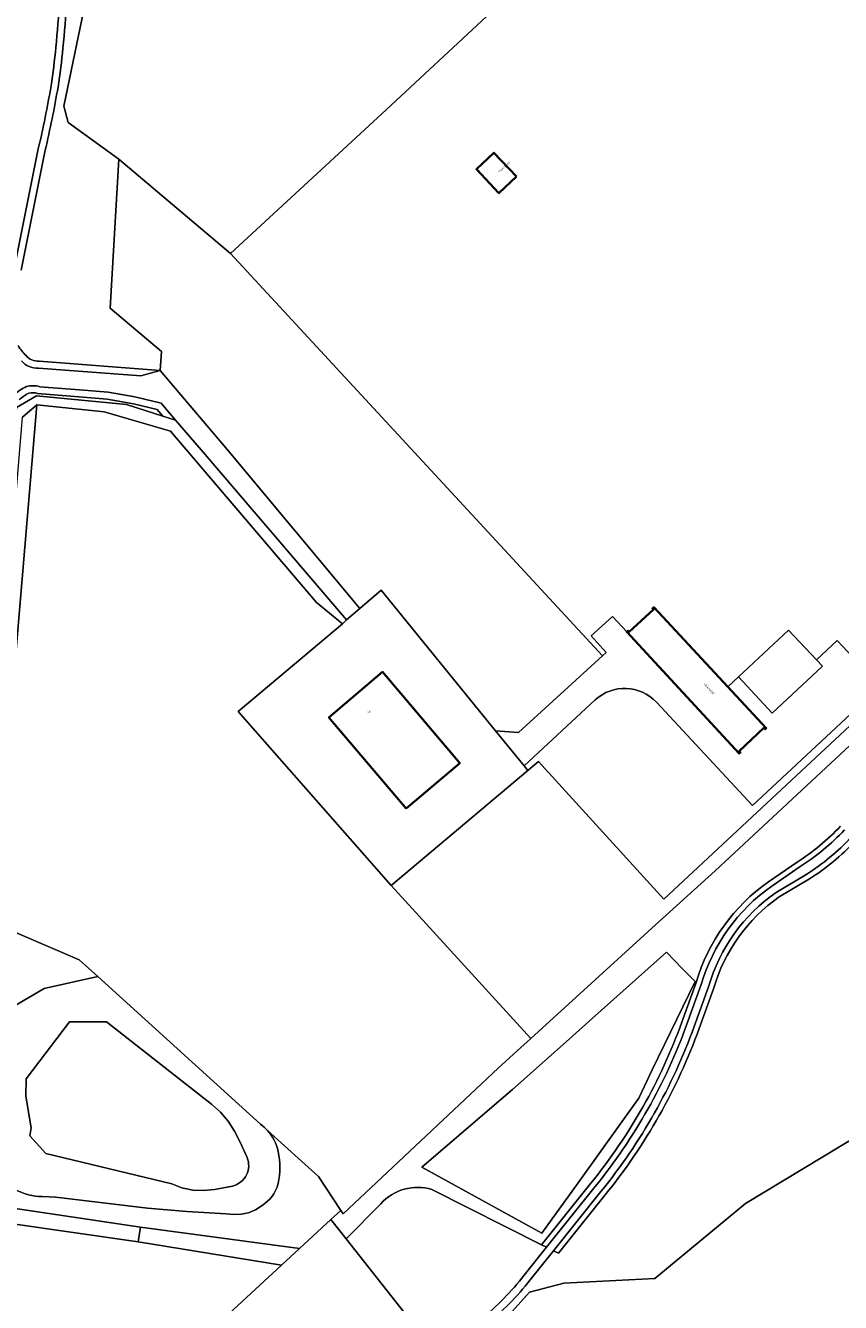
# Model space of a CAD drawing. Header units: metres. Extents: x 197700 to 204338, y 317132 to 325229.
# Tile 321 of 656: x 199240 to 199390, y 319843 to 320078. Entities that reach past the tile are written whole.
import ezdxf
from ezdxf.enums import TextEntityAlignment as Align

# ---------------------------------------------------------------- set-up
doc = ezdxf.new("R2010")
doc.units = ezdxf.units.M
for name, color, linetype, lineweight in [('B-WE-GR-BEPLANTING_CULTUUR_BOSPLANTSOEN-GV', 90, 'Continuous', 18), ('B-WE-GR-BOS_LOOF-GV', 40, 'Continuous', 13), ('B-WE-GR-BOUWLAND-GV', 80, 'Continuous', 13), ('B-WE-IE-TERREINAFSCHEIDING_KUNSTMATIG_HEKWERK-G', 20, 'IE-TERREINAFSCHEIDING-KUNSTMATIG', 18), ('B-WE-OG-BEBOUWING-GV', 7, 'Continuous', 35), ('B-WE-OG-BEBOUWING-T18', 10, 'Continuous', 18), ('B-WE-OG-TERREIN_CULTUURSCHEIDING-GV', 7, 'Continuous', 18), ('B-WE-OG-TERREIN_ERF-GV', 7, 'Continuous', 18), ('B-WE-OG-WATER-GV', 130, 'Continuous', 18), ('B-WE-OG-WATER_GREPPEL-GV', 160, 'Continuous', 18), ('B-WE-OG-WATER_SLOOT-GV', 120, 'Continuous', 18), ('B-WE-VH-VERHARDING_ASFALT-GV', 252, 'Continuous', 18), ('B-WE-VH-VERHARDING_GRASBETONSTEEN-GV', 70, 'Continuous', 18)]:
    doc.layers.add(name, color=color, linetype=linetype, lineweight=lineweight)
doc.styles.add('NLCS-ISO-M200-T18', font='NLCS-ISO.ttf', dxfattribs={"height": 0.36})
doc.linetypes.add('IE-TERREINAFSCHEIDING-KUNSTMATIG', pattern='A,4,[82,NLCS.SHX,S=0.75,R=90,X=0,Y=0],4,-2', length=10)

msp = doc.modelspace()

# ---------------------------------------------------------------- linework, layer by layer
at = {"layer": 'B-WE-GR-BEPLANTING_CULTUUR_BOSPLANTSOEN-GV'}
for points in [[(199407.969, 319882.81), (199372.396, 319861.317), (199355.708, 319847.534), (199338.961, 319846.706), (199332.646, 319845.036), (199326.82, 319838.531)], [(199331.682, 319848.152), (199335.779, 319853.275), (199334.867, 319853.735), (199314.67, 319863.92)], [(199305.248, 319861.26), (199298.901, 319854.827), (199315.602, 319833.652)]]:
    msp.add_lwpolyline(points, dxfattribs=at)
for points in [[(199314.67, 319863.92, 0.2910733), (199305.248, 319861.26)], [(199323.734, 319839.987, 0.0487121), (199331.682, 319848.152)]]:
    msp.add_lwpolyline(points, format="xyb", dxfattribs=at)
at = {"layer": 'B-WE-GR-BOS_LOOF-GV'}
msp.add_lwpolyline([(199251.288, 320084.303), (199246.927, 320063.249), (199247.689, 320060.282), (199257.007, 320053.526), (199277.58, 320036.175), (199305.455, 320061.861), (199419.284, 320167.722)], dxfattribs=at)
at = {"layer": 'B-WE-GR-BOUWLAND-GV'}
msp.add_lwpolyline([(199284.412, 319874.763), (199293.762, 319866.288), (199297.897, 319860.07), (199298.313, 319859.444), (199326.839, 319886.269), (199331.061, 319890.051), (199332.22, 319891.105), (199332.901, 319891.724), (199307.164, 319919.843), (199279.009, 319951.859), (199298.199, 319968.002), (199293.418, 319971.919), (199266.56, 320003.48), (199254.316, 320007.026), (199241.967, 320008.29), (199233.83, 319912.969), (199249.733, 319906.195), (199253.162, 319903.087), (199283.134, 319875.921)], dxfattribs=at)
msp.add_lwpolyline([(199283.134, 319875.921, -0.0500819), (199284.412, 319874.763)], format="xyb", dxfattribs=at)
at = {"layer": 'B-WE-IE-TERREINAFSCHEIDING_KUNSTMATIG_HEKWERK-G'}
for points in [[(199277.58, 320036.175), (199305.455, 320061.861), (199419.284, 320167.722)], [(199505.199, 320055.047), (199357.387, 319917.319), (199334.309, 319942.682), (199332.353, 319941.036)], [(199346.055, 319962.112), (199277.58, 320036.175)], [(199326.39, 319948.344), (199305.298, 319974.191), (199301.411, 319970.823)], [(199298.969, 319968.762), (199298.199, 319968.002)], [(199298.199, 319968.002), (199279.009, 319951.859), (199307.164, 319919.843)], [(199331.645, 319941.903), (199326.39, 319948.344)], [(199307.164, 319919.843), (199332.353, 319941.036)], [(199332.353, 319941.036), (199331.645, 319941.903)], [(199409.234, 319930.252), (199404.895, 319921.182), (199403.606, 319908.202), (199410.171, 319900.079), (199413.819, 319889.733), (199407.969, 319882.81), (199372.396, 319861.317), (199355.708, 319847.534), (199338.961, 319846.706), (199332.646, 319845.036), (199326.82, 319838.531), (199320.74, 319832.109), (199313.957, 319826.89), (199309.201, 319822.134), (199284.79, 319802.524), (199271.846, 319786.344)], [(199236.629, 319857.709), (199260.573, 319854.252)], [(199260.573, 319854.252), (199286.978, 319849.992)]]:
    msp.add_lwpolyline(points, dxfattribs=at)
msp.add_lwpolyline([(199312.788, 319868.018), (199334.889, 319855.856), (199341.621, 319865.147), (199349.611, 319876.345), (199352.754, 319880.751), (199355.233, 319885.935), (199363.163, 319902.185), (199360.809, 319904.516), (199357.875, 319907.613), (199344.193, 319895.403), (199339.924, 319891.593), (199329.499, 319882.288)], close=True, dxfattribs=at)
at = {"layer": 'B-WE-OG-BEBOUWING-GV'}
for points in [[(199330.233, 320050.308), (199326.099, 320054.712), (199322.862, 320051.673), (199326.996, 320047.269)], [(199369.147, 319956.443), (199355.513, 319971.075), (199355.277, 319970.859), (199355.479, 319970.638), (199350.969, 319966.519), (199350.766, 319966.741), (199350.53, 319966.525), (199371.232, 319944.134), (199371.458, 319944.346), (199371.238, 319944.579), (199375.78, 319948.853), (199375.999, 319948.62), (199376.232, 319948.839)], [(199309.916, 319933.998), (199319.802, 319942.367), (199305.597, 319959.148), (199295.71, 319950.778)]]:
    msp.add_lwpolyline(points, close=True, dxfattribs=at)
at = {"layer": 'B-WE-OG-TERREIN_CULTUURSCHEIDING-GV'}
for points in [[(199264.66, 320014.656), (199264.906, 320018.112), (199255.443, 320026.106), (199257.007, 320053.526), (199247.689, 320060.282), (199246.927, 320063.249), (199251.288, 320084.303), (199265.132, 320099.826), (199281.884, 320114.314), (199309.783, 320141.037), (199315.446, 320146.994), (199304.087, 320144.524), (199296.01, 320142.989), (199290.888, 320142.297), (199285.75, 320141.874), (199263.195, 320140.712), (199258.31, 320140.644), (199255.82, 320140.693), (199255.754, 320139.38), (199253.906, 320139.446), (199253.943, 320140.754), (199252.616, 320140.787), (199251.074, 320123.471), (199247.399, 320082.664)], [(199242.212, 320055.427), (199237.761, 320033.319)], [(199243.482, 320055.151), (199239.035, 320033.062)], [(199239.035, 320033.062), (199243.482, 320055.151)], [(199242.229, 320015.054), (199261.108, 320013.634), (199264.66, 320014.656), (199242.339, 320016.363)], [(199242.339, 320016.363), (199264.66, 320014.656)], [(199242.089, 320010.393), (199249.695, 320009.753), (199254.903, 320009.333), (199259.716, 320008.487), (199264.117, 320007.428), (199265.137, 320006.237), (199267.48, 320005.501), (199264.83, 320008.593), (199259.981, 320009.76), (199255.068, 320010.624), (199249.799, 320011.049), (199242.476, 320011.634)], [(199238.201, 320007.792), (199241.865, 320009.945), (199258.43, 320008.345), (199265.137, 320006.237), (199264.117, 320007.428), (199259.716, 320008.487), (199254.903, 320009.333), (199249.695, 320009.753), (199242.089, 320010.393)], [(199237.65, 319897.564), (199243.285, 319900.931), (199253.162, 319903.087), (199249.733, 319906.195), (199233.83, 319912.969), (199241.967, 320008.29), (199239.302, 320006.065)], [(199453.024, 320002.587), (199450.392, 320000.265), (199450.107, 320000), (199366.789, 319922.553), (199355.855, 319912.604), (199332.901, 319891.724), (199332.22, 319891.105), (199331.061, 319890.051), (199326.839, 319886.269), (199298.313, 319859.444), (199297.897, 319860.07), (199296.085, 319858.397), (199298.901, 319854.827), (199305.248, 319861.26)], [(199271.846, 319786.344), (199284.79, 319802.524), (199309.201, 319822.134), (199313.957, 319826.89), (199320.74, 319832.109), (199326.82, 319838.531), (199332.646, 319845.036), (199338.961, 319846.706), (199355.708, 319847.534), (199372.396, 319861.317), (199407.969, 319882.81), (199413.819, 319889.733), (199410.171, 319900.079), (199403.606, 319908.202), (199404.895, 319921.182), (199409.234, 319930.252), (199405.881, 319936.065)], [(199381.912, 319924.17), (199376.651, 319920.561)], [(199376.651, 319920.561), (199381.912, 319924.17)], [(199377.226, 319919.743), (199382.478, 319923.345)], [(199383.663, 319921.929), (199378.031, 319918.597)], [(199384.172, 319921.068), (199378.606, 319917.779)], [(199378.606, 319917.779), (199384.172, 319921.068)], [(199363.313, 319901.976), (199360.681, 319894.697)], [(199360.681, 319894.697), (199363.313, 319901.976)], [(199361.621, 319894.357), (199364.253, 319901.636)], [(199365.584, 319901.201), (199362.937, 319893.881)], [(199366.524, 319900.861), (199363.877, 319893.541)], [(199363.877, 319893.541), (199366.524, 319900.861)], [(199261.047, 319856.991), (199290.298, 319853.056), (199296.085, 319858.397), (199297.897, 319860.07), (199293.762, 319866.288), (199284.412, 319874.763)], [(199223.727, 319865.787), (199225.467, 319863.525), (199231.933, 319862.626), (199231.753, 319861.336), (199261.047, 319856.991)], [(199314.67, 319863.92), (199334.867, 319853.735), (199343.93, 319865.07)], [(199343.93, 319865.07), (199334.867, 319853.735), (199335.779, 319853.275), (199344.706, 319864.44)], [(199345.793, 319863.557), (199337.056, 319852.631), (199337.968, 319852.171), (199346.574, 319862.932)], [(199284.804, 319862.144), (199283.58, 319861.074), (199282.212, 319860.195), (199280.923, 319859.645), (199279.553, 319859.345), (199278.154, 319859.287), (199276.764, 319859.455), (199269.538, 319859.866), (199262.329, 319860.505), (199245.435, 319862.473), (199242.903, 319862.599)], [(199346.574, 319862.932), (199337.968, 319852.171), (199337.056, 319852.631), (199332.775, 319847.278)]]:
    msp.add_lwpolyline(points, dxfattribs=at)
for points in [[(199246.102, 320082.755, -0.0130364), (199245.439, 320074.079)], [(199247.399, 320082.664, -0.0128931), (199246.733, 320073.951)], [(199246.733, 320073.951, 0.0128931), (199247.399, 320082.664)], [(199245.439, 320074.079, -0.0150148), (199244.557, 320067.013)], [(199246.733, 320073.951, -0.0150127), (199245.838, 320066.794)], [(199245.838, 320066.794, 0.0150127), (199246.733, 320073.951)], [(199244.557, 320067.013, -0.015047), (199242.212, 320055.427)], [(199245.838, 320066.794, -0.0151061), (199243.482, 320055.151)], [(199243.482, 320055.151, 0.0151061), (199245.838, 320066.794)], [(199238.501, 320019.209, 0.0876321), (199239.953, 320017.381)], [(199239.953, 320017.381, -0.0876321), (199238.501, 320019.209)], [(199239.096, 320016.404, 0.2232811), (199242.229, 320015.054)], [(199239.953, 320017.381, 0.2380038), (199242.339, 320016.363)], [(199242.339, 320016.363, -0.2380038), (199239.953, 320017.381)], [(199240.035, 320011.668, 0.097523), (199237.741, 320010.079)], [(199242.476, 320011.634, 0.1450229), (199240.035, 320011.668)], [(199238.703, 320009.203, -0.091825), (199240.47, 320010.439)], [(199240.47, 320010.439, 0.091825), (199238.703, 320009.203)], [(199240.47, 320010.439, -0.1371693), (199242.089, 320010.393)], [(199242.089, 320010.393, 0.1371693), (199240.47, 320010.439)], [(199389.886, 319930.776, -0.0636803), (199381.912, 319924.17)], [(199381.912, 319924.17, 0.0636803), (199389.886, 319930.776)], [(199382.478, 319923.345, 0.0636248), (199390.627, 319930.104)], [(199391.811, 319928.689, -0.0635173), (199383.663, 319921.929)], [(199392.542, 319928.006, -0.0634543), (199384.172, 319921.068)], [(199384.172, 319921.068, 0.0634543), (199392.542, 319928.006)], [(199376.651, 319920.561, 0.1698858), (199363.313, 319901.976)], [(199363.313, 319901.976, -0.1698858), (199376.651, 319920.561)], [(199364.253, 319901.636, -0.169862), (199377.226, 319919.743)], [(199378.031, 319918.597, 0.1701946), (199365.584, 319901.201)], [(199378.606, 319917.779, 0.1701783), (199366.524, 319900.861)], [(199366.524, 319900.861, -0.1701783), (199378.606, 319917.779)], [(199360.681, 319894.697, -0.0839628), (199343.93, 319865.07)], [(199343.93, 319865.07, 0.0839628), (199360.681, 319894.697)], [(199344.706, 319864.44, 0.0839947), (199361.621, 319894.357)], [(199362.937, 319893.881, -0.0839965), (199345.793, 319863.557)], [(199363.877, 319893.541, -0.0839963), (199346.574, 319862.932)], [(199346.574, 319862.932, 0.0839963), (199363.877, 319893.541)], [(199284.412, 319874.763, -0.1300773), (199286.356, 319870.934)], [(199286.356, 319870.934, -0.1057598), (199286.346, 319864.996)], [(199242.903, 319862.599, -0.1199383), (199238.005, 319863.902)], [(199286.346, 319864.996, -0.1424276), (199284.804, 319862.144)], [(199305.248, 319861.26, -0.2910733), (199314.67, 319863.92)], [(199332.775, 319847.278, -0.0487374), (199324.637, 319838.918)]]:
    msp.add_lwpolyline(points, format="xyb", dxfattribs=at)
for points in [[(199312.788, 319868.018), (199329.499, 319882.288), (199339.924, 319891.593), (199344.193, 319895.403), (199357.875, 319907.613), (199360.809, 319904.516), (199363.163, 319902.185), (199355.233, 319885.935), (199352.754, 319880.751), (199349.611, 319876.345), (199341.621, 319865.147), (199334.889, 319855.856)], [(199312.788, 319868.018), (199334.889, 319855.856), (199341.621, 319865.147), (199349.611, 319876.345), (199352.754, 319880.751), (199355.233, 319885.935), (199363.163, 319902.185), (199360.809, 319904.516), (199357.875, 319907.613), (199344.193, 319895.403), (199339.924, 319891.593), (199329.499, 319882.288)]]:
    msp.add_lwpolyline(points, close=True, dxfattribs=at)
at = {"layer": 'B-WE-OG-TERREIN_ERF-GV'}
for points in [[(199419.284, 320167.722), (199305.455, 320061.861), (199277.58, 320036.175), (199346.055, 319962.112), (199346.741, 319962.74), (199343.968, 319965.771), (199347.914, 319969.383), (199350.53, 319966.525), (199350.766, 319966.741), (199350.969, 319966.519), (199355.479, 319970.638), (199355.277, 319970.859), (199355.513, 319971.075), (199369.147, 319956.443), (199371.093, 319958.257), (199380.34, 319966.872), (199385.476, 319961.36), (199389.298, 319964.922), (199393.063, 319960.882)], [(199505.199, 320055.047), (199504.171, 320056.139), (199415.313, 319973.343), (199373.71, 319934.578), (199356.009, 319953.575)], [(199344.725, 319953.996), (199331.645, 319941.903), (199332.353, 319941.036), (199334.309, 319942.682), (199357.387, 319917.319), (199505.199, 320055.047)], [(199356.009, 319953.575), (199373.71, 319934.578), (199415.313, 319973.343), (199411.188, 319977.77), (199393.063, 319960.882), (199389.298, 319964.922), (199385.476, 319961.36), (199386.562, 319960.194), (199377.315, 319951.579), (199371.093, 319958.257), (199369.147, 319956.443), (199376.232, 319948.839), (199375.999, 319948.62), (199375.78, 319948.853), (199371.238, 319944.579), (199371.458, 319944.346), (199371.232, 319944.134), (199350.53, 319966.525)], [(199350.53, 319966.525), (199347.914, 319969.383), (199343.968, 319965.771), (199346.741, 319962.74), (199346.055, 319962.112), (199330.629, 319947.99), (199326.39, 319948.344), (199331.645, 319941.903), (199344.725, 319953.996)], [(199240.702, 319803.012), (199241.613, 319802.331), (199245.509, 319806.663), (199249.936, 319811.692), (199269.227, 319833.608), (199286.978, 319849.992), (199260.573, 319854.252), (199236.629, 319857.709), (199233.002, 319858.233), (199232.731, 319856.366), (199232.46, 319854.5)]]:
    msp.add_lwpolyline(points, dxfattribs=at)
for points in [[(199346.055, 319962.112), (199277.58, 320036.175), (199257.007, 320053.526), (199255.443, 320026.106), (199264.906, 320018.112), (199264.66, 320014.656), (199277.019, 320000), (199301.411, 319970.823), (199305.298, 319974.191), (199326.39, 319948.344), (199330.629, 319947.99)], [(199332.353, 319941.036), (199307.164, 319919.843), (199332.901, 319891.724), (199355.855, 319912.604), (199366.789, 319922.553), (199450.107, 320000), (199450.392, 320000.265), (199453.024, 320002.587), (199461.243, 320009.839), (199467.16, 320015.06), (199500, 320045.522), (199503.07, 320048.37), (199508.894, 320051.093), (199505.199, 320055.047), (199357.387, 319917.319), (199334.309, 319942.682)], [(199330.233, 320050.308), (199326.996, 320047.269), (199322.862, 320051.673), (199326.099, 320054.712)], [(199298.969, 319968.762), (199298.199, 319968.002), (199279.009, 319951.859), (199307.164, 319919.843), (199332.353, 319941.036), (199331.645, 319941.903), (199326.39, 319948.344), (199305.298, 319974.191), (199301.411, 319970.823)], [(199371.093, 319958.257), (199377.315, 319951.579), (199386.562, 319960.194), (199385.476, 319961.36), (199380.34, 319966.872)], [(199309.916, 319933.998), (199295.71, 319950.778), (199305.597, 319959.148), (199319.802, 319942.367)], [(199249.936, 319811.692), (199257.765, 319803.408), (199251.968, 319798.083), (199256.898, 319792.523), (199262.988, 319789.745), (199266.435, 319791.786), (199282.343, 319805.357), (199306.187, 319825.592), (199315.602, 319833.652), (199298.901, 319854.827), (199296.085, 319858.397), (199290.298, 319853.056), (199286.978, 319849.992), (199269.227, 319833.608)]]:
    msp.add_lwpolyline(points, close=True, dxfattribs=at)
for points in [[(199344.725, 319953.996, -0.4128795), (199356.009, 319953.575)], [(199356.009, 319953.575, 0.4128795), (199344.725, 319953.996)]]:
    msp.add_lwpolyline(points, format="xyb", dxfattribs=at)
at = {"layer": 'B-WE-OG-WATER-GV'}
msp.add_lwpolyline([(199280.635, 319869.775), (199279.361, 319872.648), (199278.355, 319874.617), (199277.153, 319876.473), (199275.731, 319878.169), (199274.08, 319879.645), (199254.752, 319894.761), (199247.92, 319894.739), (199239.942, 319884.263), (199239.885, 319881.089), (199240.877, 319875.245), (199240.662, 319873.78), (199243.574, 319870.513), (199266.763, 319864.95), (199268.649, 319864.225), (199270.629, 319863.82), (199272.645, 319863.715), (199274.657, 319863.884), (199277.935, 319864.546)], dxfattribs=at)
for points in [[(199280.548, 319866.634, 0.2238276), (199280.635, 319869.775)], [(199277.935, 319864.546, 0.2168376), (199280.548, 319866.634)]]:
    msp.add_lwpolyline(points, format="xyb", dxfattribs=at)
at = {"layer": 'B-WE-OG-WATER_GREPPEL-GV'}
msp.add_lwpolyline([(199298.969, 319968.762), (199272.195, 320000), (199267.48, 320005.501), (199265.137, 320006.237), (199258.43, 320008.345), (199241.865, 320009.945), (199238.201, 320007.792), (199234.956, 319972.387), (199234.111, 319955.854), (199236.013, 319965.893), (199239.302, 320006.065), (199241.967, 320008.29), (199254.316, 320007.026), (199266.56, 320003.48), (199293.418, 319971.919), (199298.199, 319968.002)], close=True, dxfattribs=at)
at = {"layer": 'B-WE-OG-WATER_SLOOT-GV'}
for points in [[(199283.134, 319875.921), (199253.162, 319903.087), (199243.285, 319900.931), (199237.65, 319897.564), (199235.122, 319884.316), (199233.681, 319872.191), (199233.766, 319870.583), (199234.113, 319869.014), (199234.683, 319867.511), (199235.291, 319866.424), (199236.053, 319865.439), (199236.964, 319864.588), (199238.005, 319863.902)], [(199277.935, 319864.546), (199274.657, 319863.884), (199272.645, 319863.715), (199270.629, 319863.82), (199268.649, 319864.225), (199266.763, 319864.95), (199243.574, 319870.513), (199240.662, 319873.78), (199240.877, 319875.245), (199239.885, 319881.089), (199239.942, 319884.263), (199247.92, 319894.739), (199254.752, 319894.761), (199274.08, 319879.645), (199275.731, 319878.169), (199277.153, 319876.473), (199278.355, 319874.617), (199279.361, 319872.648), (199280.635, 319869.775)], [(199242.903, 319862.599), (199245.435, 319862.473), (199262.329, 319860.505), (199269.538, 319859.866), (199276.764, 319859.455), (199278.154, 319859.287), (199279.553, 319859.345), (199280.923, 319859.645), (199282.212, 319860.195), (199283.58, 319861.074), (199284.804, 319862.144)]]:
    msp.add_lwpolyline(points, dxfattribs=at)
for points in [[(199284.412, 319874.763, 0.0500819), (199283.134, 319875.921)], [(199286.356, 319870.934, 0.1300773), (199284.412, 319874.763)], [(199286.346, 319864.996, 0.1057598), (199286.356, 319870.934)], [(199280.635, 319869.775, -0.2238276), (199280.548, 319866.634)], [(199280.548, 319866.634, -0.2168376), (199277.935, 319864.546)], [(199238.005, 319863.902, 0.1199383), (199242.903, 319862.599)], [(199284.804, 319862.144, 0.1424276), (199286.346, 319864.996)]]:
    msp.add_lwpolyline(points, format="xyb", dxfattribs=at)
at = {"layer": 'B-WE-VH-VERHARDING_ASFALT-GV'}
for points in [[(199245.439, 320074.079, 0.0130364), (199246.102, 320082.755)], [(199244.557, 320067.013, 0.0150148), (199245.439, 320074.079)], [(199242.212, 320055.427, 0.015047), (199244.557, 320067.013)], [(199242.229, 320015.054, -0.2232811), (199239.096, 320016.404)], [(199237.741, 320010.079, -0.097523), (199240.035, 320011.668)], [(199240.035, 320011.668, -0.1450229), (199242.476, 320011.634)], [(199390.627, 319930.104, -0.0636248), (199382.478, 319923.345)], [(199383.663, 319921.929, 0.0635173), (199391.811, 319928.689)], [(199377.226, 319919.743, 0.169862), (199364.253, 319901.636)], [(199365.584, 319901.201, -0.1701946), (199378.031, 319918.597)], [(199361.621, 319894.357, -0.0839947), (199344.706, 319864.44)], [(199345.793, 319863.557, 0.0839965), (199362.937, 319893.881)], [(199331.682, 319848.152, -0.0487121), (199323.734, 319839.987)], [(199324.637, 319838.918, 0.0487374), (199332.775, 319847.278)]]:
    msp.add_lwpolyline(points, format="xyb", dxfattribs=at)
for points in [[(199237.761, 320033.319), (199242.212, 320055.427)], [(199272.195, 320000), (199298.969, 319968.762), (199301.411, 319970.823), (199277.019, 320000), (199264.66, 320014.656), (199261.108, 320013.634), (199242.229, 320015.054)], [(199242.476, 320011.634), (199249.799, 320011.049), (199255.068, 320010.624), (199259.981, 320009.76), (199264.83, 320008.593), (199267.48, 320005.501), (199272.195, 320000)], [(199382.478, 319923.345), (199377.226, 319919.743)], [(199378.031, 319918.597), (199383.663, 319921.929)], [(199364.253, 319901.636), (199361.621, 319894.357)], [(199362.937, 319893.881), (199365.584, 319901.201)], [(199344.706, 319864.44), (199335.779, 319853.275), (199331.682, 319848.152)], [(199332.775, 319847.278), (199337.056, 319852.631), (199345.793, 319863.557)]]:
    msp.add_lwpolyline(points, dxfattribs=at)
at = {"layer": 'B-WE-VH-VERHARDING_GRASBETONSTEEN-GV'}
for points in [[(199261.047, 319856.991), (199231.753, 319861.336), (199231.369, 319858.745), (199231.329, 319858.475), (199233.002, 319858.233), (199236.629, 319857.709), (199260.573, 319854.252)], [(199261.047, 319856.991), (199260.573, 319854.252), (199286.978, 319849.992), (199290.298, 319853.056)]]:
    msp.add_lwpolyline(points, close=True, dxfattribs=at)

# ---------------------------------------------------------------- texts
at = {"layer": 'B-WE-OG-BEBOUWING-T18', "style": 'NLCS-ISO-M200-T18'}
for s, rotation, p in [('130A/BG03', 43.1, (199327.98, 320052.066)), ('130A/BG02', 312.8, (199365.68, 319956.031)), ('90', 40.2, (199303.111, 319951.803))]:
    msp.add_text(s, height=0.36, rotation=rotation, dxfattribs=at).set_placement(p, align=Align.MIDDLE)

doc.saveas('drawing.dxf')
